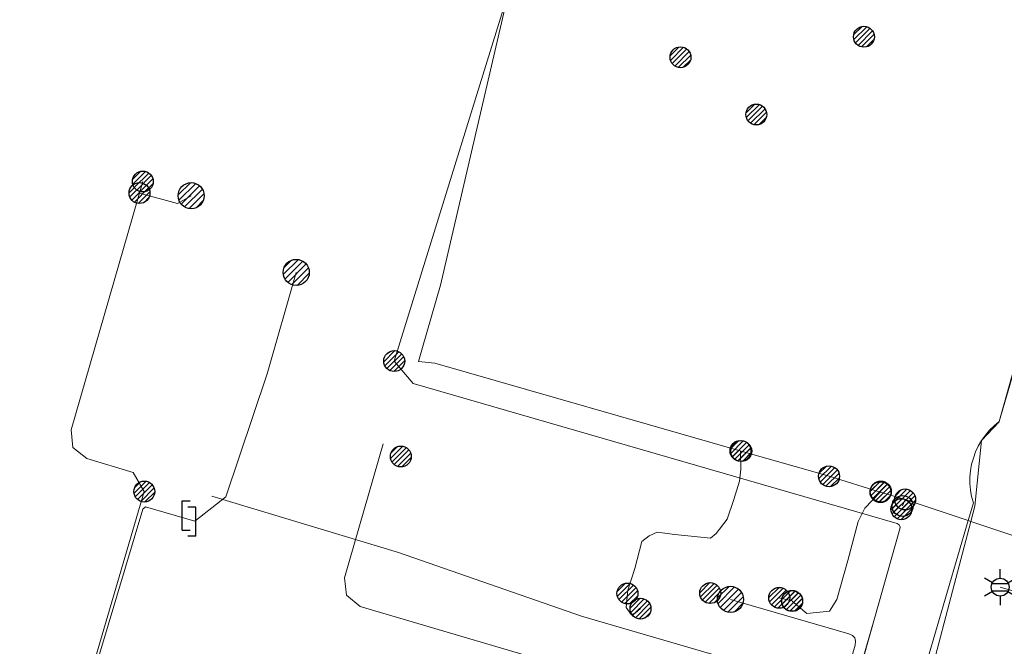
# Model space of a CAD drawing. Header units: metres. Extents: x 197355 to 199157, y 355772 to 356286.
# Tile 280 of 303: x 198833 to 198875, y 355897 to 355924. Entities that reach past the tile are written whole.
import ezdxf
from ezdxf.enums import TextEntityAlignment as Align
from ezdxf.lldxf.tags import DXFTag

# ---------------------------------------------------------------- set-up
doc = ezdxf.new("R2010")
doc.units = ezdxf.units.M
for name, color, linetype, lineweight in [('B-WE-KL-DATA_HULPSTUK_KPNB.V.-S', 90, 'Continuous', 25), ('B-WE-KL-DATA_KABELBUNDEL_KPNB.V.-G', 90, 'Continuous', 18), ('B-WE-KL-ET_LS_ENEXISNETBEHEERB.V.-G', 190, 'KL-LS-N', 18), ('B-WE-KL-ET_LS_HULPSTUK_ENEXISNETBEHEERB.V.-G', 190, 'Continuous', 18), ('B-WE-KL-ET_LS_HULPSTUK_ENEXISNETBEHEERB.V.-S', 190, 'Continuous', 25), ('B-WE-KL-ET_LS_KABELBUNDEL_ENEXISNETBEHEERB.V.-G', 190, 'KL-BUNDEL-N', 18), ('B-WE-KL-GAS_HULPSTUK_ENEXISNETBEHEERB.V.-S', 30, 'Continuous', 25), ('B-WE-KL-GAS_LD_ENEXISNETBEHEERB.V.-G', 50, 'KL-GAS-LD-N', 18), ('B-WE-KL-GAS_LD_HOOFDLEIDING_100 MBAR_PE_ENEXISNETBEHEERB.V.-G', 50, 'KL-GAS-LD-N', 18)]:
    doc.layers.add(name, color=color, linetype=linetype, lineweight=lineweight)
doc.styles.add('NLCS-ISO', font='NLCS-ISO.ttf')
doc.styles.get("Standard").update_dxf_attribs({"font": 'isocp.shx'})
doc.linetypes.add('KL-BUNDEL-N', pattern='A,28,-5,[103,NLCS.SHX,S=1.25,R=0,X=0,Y=0],-5,[103,NLCS.SHX,S=1.25,R=0,X=0,Y=0],-5,[103,NLCS.SHX,S=1.25,R=0,X=0,Y=0],-5,[103,NLCS.SHX,S=1.25,R=0,X=0,Y=0],-5', length=53)
tags = doc.linetypes.add('KL-GAS-LD-N', pattern='A,4,-1,[69,NLCS.SHX,S=0.5,R=0,X=0,Y=0],-1,4,-1,["L",Standard,S=1,R=0,X=0.25,Y=-0.5],-2', length=13).pattern_tags.tags
tags[18] = DXFTag(74, 10)
tags = doc.linetypes.add('KL-LS-N', pattern='A,4,-1,[103,NLCS.SHX,S=0.75,R=0,X=0,Y=0],-1,4,-1,["L",Standard,S=1,R=0,X=0,Y=-0.5],-2', length=13).pattern_tags.tags
tags[18] = DXFTag(74, 10)

# ---------------------------------------------------------------- blocks, each defined once
blk = doc.blocks.new('SKL-ET_HULP_MOF-SO')
h = blk.add_hatch()
h.set_pattern_fill('ANSI31', color=256, scale=6, style=0)
h.set_pattern_definition([(45, (-2.25, -126.982), (-0.53033, 0.53033), [])])
edge = h.paths.add_edge_path()
edge.add_arc((0, 0), 2.25, 0, 360)
at = {"linetype": 'Continuous'}
blk.add_circle((0, 0), 2.25, dxfattribs=at)
blk = doc.blocks.new('SKL-WTB_HULP_AANSLUITPUNT-SO')
h = blk.add_hatch()
h.set_pattern_fill('ANSI31', color=256, scale=3, style=0)
h.set_pattern_definition([(45, (-1.125, -63.491), (-0.265165, 0.265165), [])])
edge = h.paths.add_edge_path()
edge.add_arc((0, 0), 1.125, 0, 360)
at = {"linetype": 'Continuous'}
blk.add_circle((0, 0), 1.125, dxfattribs=at)
blk = doc.blocks.new('SKL-WTB_HULP_VERLOOPSTUK-SO')
for p, q in [((-0.539, -0.383), (-0.539, 0.867)), ((-0.539, 0.867), (-0.193, 0.867)), ((0.048, 0.598), (-0.298, 0.598)), ((0.048, -0.652), (0.048, 0.598)), ((-0.539, -0.383), (-0.193, -0.383)), ((0.048, -0.652), (-0.298, -0.652))]:
    blk.add_line(p, q)
blk = doc.blocks.new('SKL-ET_HULP_AANSLUITPUNT-SO')
h = blk.add_hatch()
h.set_pattern_fill('ANSI31', color=256, scale=30, style=0)
h.set_pattern_definition([(45, (-11.25, -634.91), (-2.65165, 2.65165), [])])
edge = h.paths.add_edge_path()
edge.add_arc((0, 0), 11.25, 0, 360)
at = {"linetype": 'Continuous'}
blk.add_circle((0, 0), 11.25, dxfattribs=at)
blk = doc.blocks.new('B-SIE-WEG_LICHTMAST-SO')
at = {"ltscale": 0.1}
for p, q in [((0, 0.386), (0, 0.772)), ((-0.334, 0.193), (-0.668, 0.386)), ((0.334, 0.193), (0.668, 0.386)), ((-0.334, -0.193), (-0.668, -0.386)), ((0, -0.386), (0, -0.772)), ((0.334, -0.193), (0.668, -0.386))]:
    blk.add_line(p, q, dxfattribs=at)
at = {"flags": 128}
for points in [[(-0.354, 0.152), (0.354, 0.152)], [(-0.354, -0.152), (0.354, -0.152)]]:
    blk.add_lwpolyline(points, dxfattribs=at)
at = {"ltscale": 0.1}
blk.add_circle((0, 0), 0.386, dxfattribs=at)
at = {"style": 'NLCS-ISO'}
blk.add_attdef('TYPE', text='', height=0.549, dxfattribs=at).set_placement((0, 0.772), align=Align.BOTTOM_CENTER)

msp = doc.modelspace()

# ---------------------------------------------------------------- linework, layer by layer
at = {"layer": 'B-WE-KL-DATA_KABELBUNDEL_KPNB.V.-G', "flags": 128}
for points in [[(198856.179, 355935.458), (198850.883, 355912.664), (198850.111, 355909.973), (198849.939, 355909.378), (198850.635, 355909.302), (198863.829, 355905.517)], [(198883.124, 355934.975), (198882.679, 355933.335), (198880.998, 355927.139), (198879.844, 355925.923), (198880.129, 355924.481), (198880.018, 355924.155), (198880.018, 355924.155), (198878.779, 355920.516), (198874.929, 355906.79), (198874.927, 355906.782), (198874.176, 355905.975), (198873.879, 355903.145), (198873.708, 355902.492), (198871.255, 355893.159), (198870.833, 355891.541), (198870.624, 355890.738), (198870.629, 355890.62)], [(198880.018, 355924.155), (198874.931, 355906.791), (198874.929, 355906.79), (198874.714, 355906.611), (198874.516, 355906.415), (198874.336, 355906.202), (198874.175, 355905.974), (198874.034, 355905.733), (198873.916, 355905.481), (198873.82, 355905.218), (198873.747, 355904.949), (198873.698, 355904.674), (198873.674, 355904.396), (198873.674, 355904.117), (198873.698, 355903.839), (198873.747, 355903.564), (198873.82, 355903.295), (198873.596, 355902.529), (198870.927, 355893.394)], [(198863.796, 355905.525), (198863.808, 355904.732), (198863.748, 355904.228), (198863.508, 355903.427), (198863.227, 355902.586), (198862.747, 355901.973), (198862.507, 355901.772), (198860.972, 355901.919), (198860.207, 355902.025), (198859.868, 355901.865), (198859.544, 355901.626), (198859.247, 355900.457), (198858.939, 355899.491), (198858.93, 355899.385)], [(198863.829, 355905.517), (198866.151, 355904.851), (198867.608, 355904.431)], [(198867.608, 355904.431), (198869.813, 355903.752), (198869.823, 355903.748)], [(198869.835, 355903.774), (198869.813, 355903.752), (198869.458, 355903.391), (198869.149, 355903.056), (198868.865, 355902.489), (198868.414, 355900.812), (198867.95, 355899.123), (198867.634, 355898.619), (198866.647, 355898.517), (198866.018, 355899.06)], [(198869.823, 355903.748), (198870.883, 355903.435)], [(198870.883, 355903.435), (198870.775, 355903.153)], [(198870.883, 355903.435), (198873.596, 355902.529), (198873.708, 355902.492), (198882.353, 355899.608)], [(198858.93, 355899.385), (198858.877, 355898.783), (198859.09, 355898.476), (198859.264, 355898.543), (198859.491, 355898.733)], [(198866.019, 355899.07), (198865.463, 355899.198)]]:
    msp.add_lwpolyline(points, dxfattribs=at)
at = {"layer": 'B-WE-KL-ET_LS_ENEXISNETBEHEERB.V.-G', "flags": 128}
for points in [[(198848.891, 355909.393), (198856.389, 355933.617), (198857.599, 355933.266)], [(198838.067, 355917.124), (198834.98, 355906.43), (198835.062, 355905.674), (198835.652, 355905.194), (198837.65, 355904.593), (198838.133, 355903.774)], [(198837.924, 355916.629), (198839.556, 355916.177), (198840.149, 355916.514)], [(198848.891, 355909.393), (198849.707, 355908.429), (198870.547, 355902.405), (198870.631, 355902.338), (198870.642, 355902.319), (198870.663, 355902.248), (198870.656, 355902.172), (198869.568, 355898.315), (198868.982, 355896.265), (198867.886, 355892.46), (198866.343, 355891.607), (198865.266, 355891.918), (198864.127, 355892.443), (198864.015, 355892.517), (198863.61, 355892.94), (198863.516, 355893.027), (198863.174, 355893.826), (198862.296, 355894.938), (198861.923, 355895.245)], [(198861.604, 355891.7), (198862.118, 355893.445), (198862.038, 355894.206), (198861.443, 355894.687), (198847.429, 355898.828), (198846.836, 355899.306), (198846.752, 355900.063), (198848.41, 355905.836)], [(198866.073, 355876.877), (198864.549, 355876.284), (198833.042, 355885.047), (198832.855, 355885.236), (198832.768, 355885.506), (198838.133, 355903.774)], [(198841.038, 355903.574), (198849.076, 355901.156), (198856.958, 355898.41), (198862.912, 355896.665), (198863.509, 355896.184), (198863.59, 355895.422), (198862.421, 355891.459)], [(198882.227, 355897.566), (198874.975, 355899.657)], [(198873.454, 355888.323), (198866.835, 355889.229), (198866.668, 355889.277), (198866.565, 355889.366), (198866.526, 355889.496), (198866.55, 355889.667), (198868.726, 355897.157), (198868.751, 355897.332), (198868.713, 355897.473), (198868.614, 355897.58), (198868.453, 355897.653), (198863.364, 355899.131)]]:
    msp.add_lwpolyline(points, dxfattribs=at)
at = {"layer": 'B-WE-KL-ET_LS_HULPSTUK_ENEXISNETBEHEERB.V.-G', "flags": 128}
msp.add_lwpolyline([(198868.027, 355892.951), (198868.955, 355896.17), (198869.568, 355898.315)], dxfattribs=at)
at = {"layer": 'B-WE-KL-ET_LS_KABELBUNDEL_ENEXISNETBEHEERB.V.-G', "flags": 128}
for points in [[(198848.891, 355909.393), (198856.389, 355933.617), (198857.599, 355933.266)], [(198838.067, 355917.124), (198834.98, 355906.43), (198835.062, 355905.674), (198835.652, 355905.194), (198837.65, 355904.593), (198838.133, 355903.774)], [(198848.891, 355909.393), (198849.707, 355908.429), (198870.547, 355902.405), (198870.631, 355902.338), (198870.642, 355902.319), (198870.663, 355902.248), (198870.656, 355902.172), (198869.568, 355898.315)], [(198861.604, 355891.7), (198862.118, 355893.445), (198862.038, 355894.206), (198861.443, 355894.687), (198847.429, 355898.828), (198846.836, 355899.306), (198846.752, 355900.063), (198848.41, 355905.836)], [(198866.073, 355876.877), (198864.549, 355876.284), (198833.042, 355885.047), (198832.855, 355885.236), (198832.768, 355885.506), (198838.133, 355903.774)], [(198841.038, 355903.574), (198849.076, 355901.156), (198856.958, 355898.41), (198862.912, 355896.665), (198863.509, 355896.184), (198863.59, 355895.422), (198862.421, 355891.459)], [(198869.568, 355898.315), (198868.982, 355896.265), (198868.027, 355892.951)]]:
    msp.add_lwpolyline(points, dxfattribs=at)
at = {"layer": 'B-WE-KL-GAS_LD_ENEXISNETBEHEERB.V.-G', "flags": 128}
msp.add_lwpolyline([(198840.302, 355902.501), (198841.647, 355903.548), (198843.415, 355908.843), (198844.672, 355913.211)], dxfattribs=at)
at = {"layer": 'B-WE-KL-GAS_LD_HOOFDLEIDING_100 MBAR_PE_ENEXISNETBEHEERB.V.-G', "flags": 128}
msp.add_lwpolyline([(198858.931, 355878.669), (198858.729, 355878.103), (198833.124, 355885.118), (198832.93, 355885.28), (198832.851, 355885.533), (198838.065, 355903.023), (198838.19, 355903.122), (198840.302, 355902.501)], dxfattribs=at)

# ---------------------------------------------------------------- block references
at = {"layer": 'B-WE-KL-DATA_HULPSTUK_KPNB.V.-S', "xscale": 0.2, "yscale": 0.2, "zscale": 0.2}
for p in [(198869.11, 355923.36), (198861.212, 355922.476), (198864.477, 355920.009), (198849.175, 355905.284), (198863.796, 355905.525), (198863.829, 355905.517), (198863.829, 355905.517), (198867.608, 355904.431), (198867.608, 355904.431), (198869.823, 355903.748), (198869.823, 355903.748), (198869.835, 355903.774), (198870.775, 355903.153), (198870.883, 355903.435), (198870.883, 355903.435), (198870.883, 355903.435), (198870.722, 355903.014), (198858.93, 355899.385), (198858.93, 355899.385), (198862.493, 355899.403), (198865.463, 355899.198), (198866.018, 355899.06), (198866.019, 355899.07), (198859.491, 355898.733)]:
    msp.add_blockref('SKL-ET_HULP_MOF-SO', p, dxfattribs=at)
at = {"layer": 'B-WE-KL-ET_LS_HULPSTUK_ENEXISNETBEHEERB.V.-S'}
for name, p, xscale, yscale, zscale in [('SKL-ET_HULP_MOF-SO', (198838.067, 355917.124), 0.2, 0.2, 0.2), ('SKL-ET_HULP_MOF-SO', (198837.924, 355916.629), 0.2, 0.2, 0.2), ('SKL-ET_HULP_AANSLUITPUNT-SO', (198840.149, 355916.514), 0.05, 0.05, 0.05), ('SKL-ET_HULP_MOF-SO', (198848.891, 355909.393), 0.2, 0.2, 0.2), ('SKL-ET_HULP_MOF-SO', (198838.133, 355903.774), 0.2, 0.2, 0.2), ('SKL-ET_HULP_AANSLUITPUNT-SO', (198863.364, 355899.131), 0.05, 0.05, 0.05)]:
    msp.add_blockref(name, p, dxfattribs=dict(at, xscale=xscale, yscale=yscale, zscale=zscale))
msp.add_blockref('B-SIE-WEG_LICHTMAST-SO', (198874.975, 355899.657), dxfattribs=at)
at = {"layer": 'B-WE-KL-GAS_HULPSTUK_ENEXISNETBEHEERB.V.-S', "xscale": 0.5, "yscale": 0.5, "zscale": 0.5}
msp.add_blockref('SKL-WTB_HULP_AANSLUITPUNT-SO', (198844.672, 355913.211), dxfattribs=at)
at = {"layer": 'B-WE-KL-GAS_HULPSTUK_ENEXISNETBEHEERB.V.-S'}
msp.add_blockref('SKL-WTB_HULP_VERLOOPSTUK-SO', (198840.302, 355902.501), dxfattribs=at)

doc.saveas('drawing.dxf')
